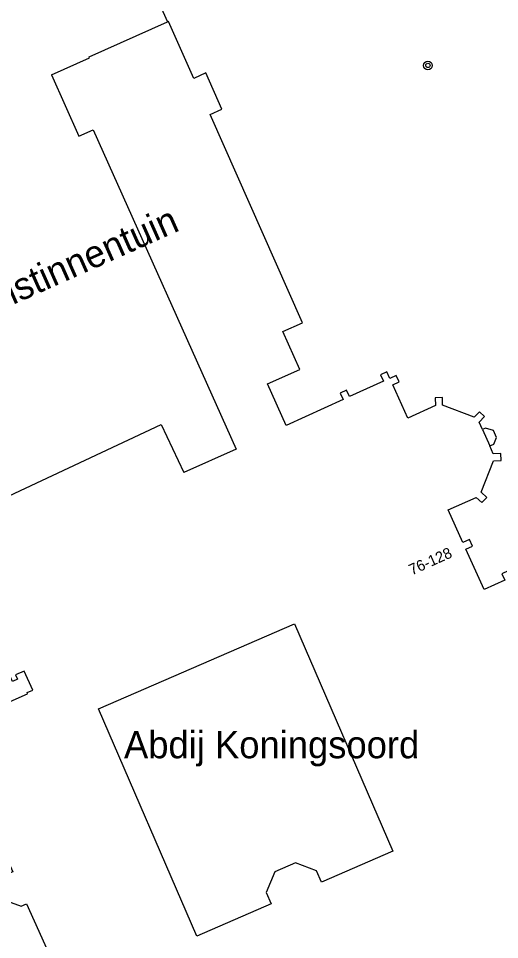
# Model space of a CAD drawing. Extents: x 136000 to 138005, y 398500 to 400500.
# Drawn here: x 137652.5 to 137696.7, y 399832.1 to 399916.7 of the extents above; entities that cross this region are included whole.
import ezdxf

# ---------------------------------------------------------------- set-up
doc = ezdxf.new("R2010")
doc.units = 0
for name, color, linetype in [('gg-afsc-muur', 7, 'Continuous'), ('gg-anno-huisnummerreeks BGT', 7, 'Continuous'), ('gg-anno-openbare ruimte label', 7, 'Continuous'), ('gg-bbg-gedigitaliseerde bebouwing', 7, 'Continuous'), ('gg-bbg-hoofdgebouw', 7, 'Continuous'), ('gg-bbg-onder overbouw', 7, 'Continuous'), ('gg-bbg-pand overbouw', 7, 'Continuous'), ('gt-anno-naam bijzondere bebouwing', 7, 'Continuous'), ('gt-symb-boom', 7, 'Continuous')]:
    doc.layers.add(name, color=color, linetype=linetype)

# ---------------------------------------------------------------- blocks, each defined once
blk = doc.blocks.new('gt0-BOOM')
at = {"layer": 'gt-symb-boom'}
for radius in [0.4, 0.2]:
    blk.add_circle((0, 0), radius, dxfattribs=at)

msp = doc.modelspace()

# ---------------------------------------------------------------- linework, layer by layer
at = {"layer": 'gg-afsc-muur'}
msp.add_line((137656.008, 399939.261), (137666.227, 399916.405), dxfattribs=at)
at = {"layer": 'gg-bbg-gedigitaliseerde bebouwing'}
for points in [[(137659.381, 399906.503), (137672.543, 399877.163), (137667.722, 399875.015)], [(137643.25, 399875.353), (137649.207, 399878.143), (137651.668, 399872.89), (137665.65, 399879.44), (137667.722, 399875.015)], [(137659.89, 399853.327), (137677.891, 399861.115), (137686.922, 399840.239), (137680.382, 399837.41), (137679.931, 399838.453), (137677.972, 399839.164), (137676.08, 399838.345), (137675.285, 399836.443), (137675.736, 399835.4), (137668.921, 399832.451), (137659.89, 399853.327)]]:
    msp.add_lwpolyline(points, dxfattribs=at)
at = {"layer": 'gg-bbg-hoofdgebouw'}
for points in [[(137655.559, 399911.555), (137659.056, 399913.116), (137659.011, 399913.217), (137666.227, 399916.405)], [(137675.417, 399883.158), (137678.389, 399884.488), (137676.829, 399887.974), (137678.639, 399888.776), (137670.156, 399907.92), (137671.226, 399908.399), (137669.74, 399911.723), (137668.649, 399911.209), (137666.306, 399916.44), (137666.227, 399916.405)], [(137655.559, 399911.555), (137658.075, 399905.92), (137659.381, 399906.503)], [(137695.168, 399878.977), (137694.866, 399879.656), (137695.353, 399880.159), (137694.888, 399880.609), (137694.401, 399880.106), (137691.502, 399881.209), (137691.482, 399881.9), (137690.823, 399881.882), (137690.842, 399881.182), (137688.304, 399880.031), (137686.921, 399883.082), (137687.513, 399883.35), (137687.244, 399883.942), (137686.652, 399883.674), (137686.384, 399884.266), (137685.792, 399883.997), (137686.06, 399883.405), (137682.945, 399881.993), (137682.677, 399882.585), (137682.085, 399882.317), (137682.353, 399881.725), (137677.12, 399879.349), (137675.417, 399883.158)], [(137733.25, 399881.3), (137700.95, 399866.762), (137700.658, 399867.409), (137700.056, 399867.139), (137700.327, 399866.537), (137697.811, 399865.404), (137697.54, 399866.006), (137696.938, 399865.735), (137697.209, 399865.133), (137695.312, 399864.279), (137693.642, 399867.991), (137694.243, 399868.261), (137693.973, 399868.863), (137693.371, 399868.592), (137692.016, 399871.602), (137694.604, 399872.745), (137695.115, 399872.267), (137695.557, 399872.739), (137695.046, 399873.217), (137696.182, 399876.103), (137696.881, 399876.133), (137696.853, 399876.786), (137696.154, 399876.756), (137695.838, 399877.468)], [(137645.309, 399851.152), (137653.369, 399854.708), (137653.325, 399854.809), (137653.833, 399855.032), (137653.058, 399856.789), (137652.252, 399856.434), (137652.43, 399856.031), (137651.973, 399855.83), (137651.56, 399856.767)], [(137644.92, 399846.73), (137644.981, 399846.593), (137645.375, 399846.772), (137645.305, 399846.927), (137646.859, 399847.6), (137647.135, 399847.001), (137647.947, 399847.375), (137652.004, 399838.341), (137651.467, 399838.13), (137650.939, 399836.879), (137651.511, 399835.642), (137652.769, 399835.192), (137653.27, 399835.417), (137657.327, 399826.395)]]:
    msp.add_lwpolyline(points, dxfattribs=at)
at = {"layer": 'gg-bbg-onder overbouw'}
msp.add_line((137695.168, 399878.977), (137695.838, 399877.468), dxfattribs=at)
at = {"layer": 'gg-bbg-pand overbouw'}
msp.add_lwpolyline([(137695.838, 399877.468), (137696.203, 399877.63), (137696.45, 399878.254), (137696.168, 399878.871), (137695.457, 399879.105), (137695.168, 399878.977)], dxfattribs=at)

# ---------------------------------------------------------------- block references
at = {"layer": 'gt-symb-boom'}
msp.add_blockref('gt0-BOOM', (137690.159, 399912.413), dxfattribs=at)

# ---------------------------------------------------------------- texts
at = {"layer": 'gg-anno-huisnummerreeks BGT'}
msp.add_text('76-128', height=1, rotation=24.2, dxfattribs=at).set_placement((137688.679, 399865.577))
at = {"layer": 'gg-anno-openbare ruimte label'}
msp.add_text('Trappistinnentuin', height=2.5, rotation=24, dxfattribs=at).set_placement((137644.028, 399886.858))
at = {"layer": 'gt-anno-naam bijzondere bebouwing'}
msp.add_text('Abdij Koningsoord', height=2.5, dxfattribs=at).set_placement((137662.225, 399848.782))

doc.saveas('drawing.dxf')
